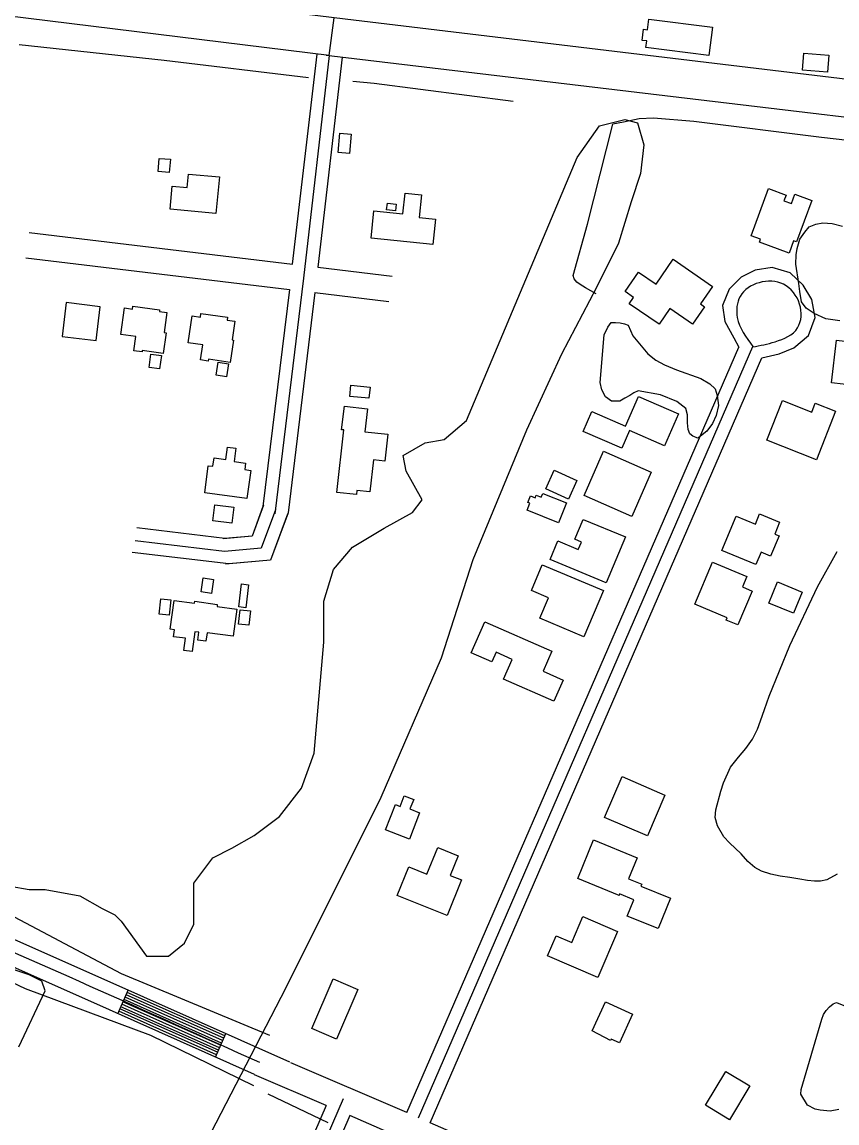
# Model space of a CAD drawing. Extents: x 3683613 to 3738215, y 469626 to 495384.
# Drawn here: x 3699607 to 3700560, y 482514 to 483802 of the extents above; entities that cross this region are included whole.
import ezdxf

# ---------------------------------------------------------------- set-up
doc = ezdxf.new("R2010")
doc.units = 0
for name, color, linetype in [('V-BLDG-OTLN', 7, 'Continuous'), ('V-ROAD-CNTR', 7, 'Continuous'), ('V-SITE-VEGE', 7, 'Continuous'), ('V-TOPO-SHOR', 7, 'Continuous')]:
    doc.layers.add(name, color=color, linetype=linetype)

msp = doc.modelspace()

# ---------------------------------------------------------------- linework, layer by layer
at = {"layer": 'V-BLDG-OTLN'}
for points in [[(3700339.8, 483805.5), (3700414.1, 483796.2), (3700410, 483763.1), (3700336.3, 483772.4), (3700337.2, 483780.1), (3700331.8, 483780.8), (3700333.4, 483793.7), (3700338.2, 483793.1)], [(3700548.5, 483743.5), (3700519.4, 483745.9), (3700521.1, 483765.9), (3700550.1, 483763.5)], [(3699976.3, 483649.5), (3699978.2, 483672.1), (3699991.4, 483671), (3699989.4, 483648.4)], [(3699765.9, 483627.2), (3699767.1, 483642.6), (3699780, 483641.6), (3699778.8, 483626.2)], [(3699801.3, 483624.3), (3699837.4, 483620.9), (3699833.3, 483578), (3699779.6, 483583.1), (3699782.2, 483610.2), (3699799.8, 483608.6)], [(3700530.4, 483593.4), (3700512.6, 483544.9), (3700509.1, 483546.2), (3700503.9, 483531.8), (3700469.1, 483544.6), (3700470.4, 483548.2), (3700459.3, 483552.2), (3700479.5, 483607.3), (3700500.2, 483599.8), (3700497.7, 483593), (3700506.4, 483589.9), (3700510.3, 483600.7)], [(3700054.5, 483602), (3700073.7, 483600), (3700071, 483573.6), (3700090.2, 483571.6), (3700087.1, 483541.8), (3700014.8, 483549.2), (3700018, 483581.2), (3700052, 483577.7)], [(3700034, 483590.3), (3700044.3, 483589), (3700043.3, 483581.2), (3700033, 483582.5)], [(3700368, 483524.6), (3700414.2, 483492.8), (3700400.1, 483472.3), (3700404.9, 483469.1), (3700390.9, 483448.8), (3700364.4, 483467.1), (3700351.6, 483448.5), (3700316.7, 483472.5), (3700321.9, 483479.9), (3700312.1, 483486.7), (3700327.8, 483509.6), (3700348.1, 483495.6)], [(3699653.4, 483434.4), (3699693.1, 483429.4), (3699698, 483469.1), (3699658.3, 483474)], [(3699722, 483436.6), (3699726.4, 483467.7), (3699735.8, 483466.3), (3699736.3, 483469.9), (3699767.4, 483465.5), (3699767.2, 483463.6), (3699775.9, 483462.4), (3699772.6, 483438.9), (3699775, 483438.5), (3699771.6, 483414.3), (3699747.2, 483417.7), (3699747, 483416.1), (3699737.3, 483417.4), (3699739.7, 483434.2)], [(3699800.8, 483426.8), (3699805.5, 483458.4), (3699815.1, 483456.9), (3699815.8, 483461.3), (3699846.9, 483456.8), (3699846.5, 483453.5), (3699855.4, 483452.2), (3699852.2, 483430.4), (3699853.8, 483430.1), (3699850, 483403.8), (3699824.6, 483407.5), (3699824.3, 483405.5), (3699815.3, 483406.9), (3699817.9, 483424.3)], [(3700559.3, 483430), (3700618.6, 483422.9), (3700614.1, 483385.3), (3700622.6, 483384.3), (3700618.5, 483350), (3700591.6, 483353.2), (3700594.2, 483375.2), (3700553.4, 483380.1)], [(3699769.5, 483412.1), (3699767.5, 483396.5), (3699755.3, 483398.1), (3699757.3, 483413.7)], [(3699848, 483402.3), (3699845.7, 483387.2), (3699833.5, 483389), (3699835.9, 483404.1)], [(3699991.2, 483377.3), (3700013.6, 483375.1), (3700012.3, 483361.9), (3699989.9, 483364.1)], [(3700374.3, 483343.6), (3700358.1, 483306.2), (3700317, 483324.1), (3700308, 483303.4), (3700262.8, 483323.1), (3700273.1, 483346.5), (3700312.4, 483329.4), (3700327.5, 483364)], [(3700558.2, 483346.8), (3700535.7, 483289.9), (3700477.8, 483312.7), (3700496.1, 483359.2), (3700530.3, 483345.7), (3700534.4, 483356.1)], [(3699974.7, 483251.8), (3699983, 483324.8), (3699980.4, 483325.1), (3699983.6, 483352.7), (3700010.6, 483349.7), (3700007.5, 483322.8), (3700034.5, 483319.8), (3700030.9, 483288.4), (3700017.7, 483289.9), (3700013.4, 483252.3), (3699998.2, 483254), (3699997.6, 483249.2)], [(3699869.6, 483244.6), (3699820.2, 483251.2), (3699824.4, 483283), (3699829.8, 483282.3), (3699831.1, 483292.1), (3699844.8, 483290.3), (3699846.7, 483304.7), (3699856.6, 483303.4), (3699854.5, 483287.8), (3699868, 483286), (3699867, 483278.4), (3699874, 483277.5)], [(3700286.7, 483300), (3700342.6, 483275.3), (3700319.7, 483223.6), (3700263.9, 483248.3)], [(3700228.9, 483277.8), (3700255.6, 483265.8), (3700245.8, 483243.9), (3700219.1, 483255.8)], [(3700215.6, 483250.5), (3700243.4, 483239.4), (3700234.1, 483216.1), (3700197.2, 483230.8), (3700200.4, 483239), (3700198.1, 483239.9), (3700201.2, 483247.7), (3700206.7, 483245.5), (3700207.9, 483248.5), (3700213.9, 483246.1)], [(3699852.1, 483215.9), (3699829.8, 483218.4), (3699831.9, 483237.1), (3699854.2, 483234.6)], [(3700262.9, 483220.2), (3700312.3, 483199.6), (3700289.9, 483145.8), (3700224.1, 483173.2), (3700233.2, 483194.9), (3700257.1, 483184.9), (3700260.8, 483193.7), (3700253.2, 483196.9)], [(3700492, 483200.8), (3700482.2, 483177.3), (3700471, 483181.9), (3700465, 483167.4), (3700425.1, 483183.9), (3700441.7, 483224), (3700464.3, 483214.7), (3700469.1, 483226.5), (3700492.7, 483216.8), (3700486.9, 483202.9)], [(3700215, 483167.1), (3700286.6, 483136.8), (3700263.6, 483082.6), (3700212.2, 483104.4), (3700222.4, 483128.4), (3700202.3, 483137)], [(3700393.4, 483120.9), (3700414.2, 483170.2), (3700454.5, 483153.3), (3700449.3, 483141.1), (3700460.6, 483136.3), (3700443.8, 483096.6), (3700430.1, 483102.4), (3700431.2, 483104.9)], [(3699818.4, 483151.6), (3699830.4, 483149.8), (3699828, 483133.4), (3699815.9, 483135.2)], [(3699860.1, 483117.8), (3699863.4, 483144.6), (3699871.6, 483143.6), (3699868.3, 483116.8)], [(3700490.3, 483147), (3700519.2, 483135.1), (3700509, 483110.3), (3700480.1, 483122.2)], [(3699767, 483109.3), (3699769, 483127.2), (3699780.6, 483125.9), (3699778.6, 483108)], [(3699857.7, 483115), (3699853.3, 483083.4), (3699823.1, 483087.5), (3699821.7, 483077.5), (3699812.1, 483078.8), (3699813.3, 483088), (3699808.7, 483088.6), (3699805.5, 483065.6), (3699795.8, 483066.9), (3699797.7, 483081), (3699783.8, 483082.9), (3699784.9, 483091), (3699779.7, 483091.7), (3699784.3, 483125.4), (3699808.2, 483122.2), (3699808.5, 483124.3), (3699834.9, 483120.7), (3699834.6, 483118.1)], [(3699859.8, 483097.4), (3699861.6, 483114.5), (3699873.7, 483113.2), (3699872, 483096.2)], [(3700228.6, 483007.4), (3700169.6, 483033.1), (3700179.8, 483056.4), (3700161.1, 483064.6), (3700156.2, 483053.4), (3700131.9, 483064), (3700147.8, 483100.4), (3700226.4, 483066.1), (3700216, 483042.5), (3700239.4, 483032.2)], [(3700308.4, 482919.1), (3700358.6, 482897.4), (3700338, 482849.7), (3700287.8, 482871.3)], [(3700059.6, 482846.1), (3700031.8, 482856.9), (3700043.3, 482886.4), (3700048.8, 482884.3), (3700053.6, 482896.7), (3700064.7, 482892.4), (3700060.3, 482881.3), (3700071.6, 482876.9)], [(3700274.8, 482845), (3700326.1, 482824.2), (3700316.1, 482799.4), (3700331.4, 482793.2), (3700330.4, 482790.9), (3700365.1, 482776.8), (3700350.7, 482741.3), (3700314.5, 482756), (3700322.2, 482775.1), (3700305.5, 482781.8), (3700304.9, 482780.2), (3700256.5, 482799.9)], [(3700120.5, 482798.3), (3700103.7, 482756.5), (3700045.4, 482779.9), (3700058.8, 482813.4), (3700080.2, 482804.8), (3700092.7, 482836), (3700116.5, 482826.4), (3700107.3, 482803.6)], [(3700303.2, 482737.9), (3700280.2, 482684.1), (3700221.1, 482709.3), (3700231.2, 482733), (3700249.6, 482725.1), (3700262.5, 482755.3)], [(3699945.5, 482624.2), (3699970.4, 482682.5), (3699999.4, 482670.2), (3699974.5, 482611.8)], [(3700289.2, 482655.7), (3700320.7, 482641.3), (3700305.2, 482607.6), (3700295.7, 482611.9), (3700294.9, 482610.2), (3700273.6, 482621.5)], [(3700458, 482557.2), (3700433.9, 482517.5), (3700405.8, 482534.6), (3700429.8, 482574.2)]]:
    msp.add_lwpolyline(points, close=True, dxfattribs=at)
at = {"layer": 'V-ROAD-CNTR'}
for p, q in [((3699965.8, 483762.9), (3699971.6, 483807)), ((3699718.5, 482641.7), (3699730.7, 482669.1)), ((3699832.7, 482591), (3699844.9, 482618.4))]:
    msp.add_line(p, q, dxfattribs=at)
for points in [[(3701641.3, 483606.7), (3699984.6, 483805.4), (3699008.2, 483925), (3698523.9, 483984.9), (3698374.8, 484000.1), (3698104.2, 484033.2)], [(3699965.6, 483762.9), (3699081.4, 483872.3), (3698506.6, 483941.4), (3698110.4, 483990.7), (3698086.4, 483992.1)], [(3699878.4, 482570.7), (3699679.8, 482658.9), (3699481.2, 482747.1), (3699300.3, 482825), (3699119.1, 482902.7), (3698979.5, 482967.6), (3698840.4, 483032.7), (3698686.4, 483099.1), (3698531.7, 483165.1), (3698432.6, 483210.9), (3698333.9, 483256.1), (3698238.9, 483293.1), (3698142.4, 483328.7), (3698086.3, 483352.8), (3698067.3, 483381.3), (3698064.1, 483409.2), (3698078.3, 483436.2), (3698276.2, 483654.6), (3698536.7, 483937.8)], [(3699919.8, 482585.1), (3699691.9, 482686.3), (3699493.2, 482774.6), (3699312.2, 482852.6), (3699131.3, 482930.1), (3698992.1, 482994.8), (3698852.7, 483060.1), (3698698.2, 483126.6), (3698543.9, 483192.5), (3698445.2, 483238.2), (3698345.6, 483283.7), (3698249.6, 483321.2), (3698153.5, 483356.6), (3698106.4, 483376.9), (3698096.3, 483391.9), (3698095, 483403.4), (3698103.1, 483418.8), (3698298.4, 483634.4), (3698573.4, 483933.4)], [(3699614.7, 483556), (3699922.7, 483519), (3699951.8, 483764.6)], [(3699965.6, 483762.9), (3699935.9, 483502.3), (3699902.4, 483226.5), (3699902.4, 483226.5)], [(3699980.9, 483761.1), (3699952.4, 483515.4), (3700039.3, 483505)], [(3699962.3, 483763.3), (3701140.8, 483623), (3701634.8, 483560.5)], [(3699611.1, 483526.2), (3699919.2, 483489.2)], [(3700472, 483409.1), (3700492.1, 483413.8), (3700509.4, 483421.1), (3700526.3, 483435.3), (3700534.4, 483456.5), (3700530.3, 483477.5), (3700520.4, 483494.4), (3700504.9, 483508.7), (3700484, 483515.1), (3700463.9, 483511.7), (3700447.8, 483503.5), (3700433.8, 483489.7), (3700425.9, 483470.6), (3700428.7, 483451.9), (3700439.1, 483432.5), (3700444.8, 483421.8)], [(3699919.2, 483489.2), (3699888.3, 483235.1)], [(3699948.9, 483485.6), (3699917.7, 483227.9)], [(3699948.9, 483485.6), (3700035.7, 483475.2)], [(3700070.2, 482520), (3700461.4, 483422.5)], [(3700056.5, 482526), (3700444.8, 483421.8)], [(3700083.9, 482514), (3700472, 483409.1)], [(3699888.9, 483236.7), (3699875.6, 483200.6), (3699841.9, 483197.6)], [(3699903, 483231.5), (3699886.3, 483186.6), (3699843.3, 483182.6)], [(3699888.3, 483235.1), (3699875.6, 483200.6), (3699843.7, 483197.7)], [(3699917.1, 483226.3), (3699897.1, 483172.5), (3699844.6, 483167.7)], [(3699917.7, 483227.9), (3699897.1, 483172.5), (3699848.5, 483168)], [(3699843.7, 483197.7), (3699740.7, 483210.1)], [(3699843.3, 483182.6), (3699843.5, 483182.7), (3699738.9, 483195.2)], [(3699848.5, 483168), (3699735.5, 483181.6)], [(3699842.5, 482612.9), (3699728.2, 482663.7)], [(3699843.7, 482615.7), (3699729.4, 482666.4)], [(3699836.4, 482599.2), (3699722.1, 482649.9)], [(3699837.6, 482601.9), (3699723.4, 482652.7)], [(3699838.8, 482604.7), (3699724.6, 482655.4)], [(3699840, 482607.4), (3699725.8, 482658.2)], [(3699841.2, 482610.2), (3699727, 482660.9)], [(3699833.9, 482593.7), (3699719.7, 482644.5)], [(3699835.2, 482596.5), (3699720.9, 482647.2)], [(3700056.5, 482526), (3699920.9, 482584)], [(3699962.4, 482534.4), (3699878.5, 482570.2)], [(3699962.4, 482534.4), (3699721.1, 481975.3), (3699744.6, 481958.8), (3699751.5, 481950.8), (3699756.8, 481939.4), (3699761.3, 481927.8), (3699761.3, 481918.6), (3699755.3, 481900.7), (3699748.5, 481880.5)], [(3699982.1, 482542.2), (3699739.7, 481980.6), (3699739.7, 481980.6)], [(3699989.9, 482522.4), (3699758.3, 481985.8), (3699764.9, 481981.1), (3699776.9, 481967.3), (3699784.4, 481951.2), (3699791.2, 481933.5), (3699791.4, 481913.8), (3699783.7, 481891.1), (3699776.9, 481870.9)], [(3700279, 482395.8), (3699989.9, 482522.4)], [(3701220.9, 482007.8), (3700717.5, 482236.6), (3700083.9, 482514)]]:
    msp.add_lwpolyline(points, dxfattribs=at)
for points in [[(3700461.2, 483422), (3700487.5, 483428.1), (3700513.7, 483444.3), (3700516, 483472.2), (3700497.3, 483495.3), (3700468.7, 483497.2), (3700446.5, 483481.2), (3700443.2, 483456.6), (3700461.4, 483422.5)], [(3699884.5, 482584.4), (3699487.2, 482760.9), (3699125.2, 482916.4), (3698846.6, 483046.4), (3698537.8, 483178.8), (3698339.8, 483269.9), (3698147.9, 483342.6), (3698096.3, 483364.8), (3698081.8, 483386.6), (3698079.5, 483406.3), (3698090.7, 483427.5)]]:
    msp.add_spline(points, degree=3, dxfattribs=at)
at = {"layer": 'V-SITE-VEGE'}
for points in [[(3699592.7, 482790.8), (3699614.9, 482787.1), (3699633.4, 482787.1), (3699674.2, 482779.7), (3699700.1, 482764.8), (3699715, 482757.4), (3699722.4, 482750), (3699752, 482709.2), (3699778, 482709.2), (3699796.5, 482724.1), (3699807.6, 482746.3), (3699807.6, 482772.3), (3699807.6, 482794.5), (3699829.8, 482824.2), (3699852.1, 482835.3), (3699878, 482850.1), (3699907.7, 482872.4), (3699933.6, 482905.7), (3699948.4, 482946.5), (3699959.5, 483076.3), (3699959.5, 483124.5), (3699970.7, 483161.6), (3699992.9, 483187.6), (3700030, 483209.8), (3700063.3, 483228.3), (3700074.4, 483243.2), (3700055.9, 483276.5), (3700052.2, 483295.1), (3700078.1, 483309.9), (3700100.4, 483313.6), (3700126.3, 483335.9), (3700256, 483643.6), (3700282, 483680.7), (3700311.6, 483688.1), (3700326.4, 483684.4), (3700333.8, 483658.5), (3700330.1, 483625.1)], [(3700330.1, 483625.1), (3700319, 483591.7), (3700304.2, 483543.5), (3700278.3, 483491.6), (3700237.5, 483413.7), (3700196.7, 483324.7), (3700133.7, 483172.7), (3700096.7, 483057.8), (3700026.3, 482894.6), (3699915.1, 482672.1), (3699827.4, 482502.2)], [(3700563.2, 483452.6), (3700546.7, 483454.9), (3700533.2, 483461.2), (3700523.7, 483467.5), (3700518.3, 483474.6), (3700516.2, 483486.9), (3700515.2, 483496.1), (3700511.6, 483518.9), (3700512, 483529.8), (3700513.3, 483537.1), (3700516.5, 483548), (3700522, 483556.5), (3700527.2, 483562.4), (3700535.2, 483565.6), (3700543.3, 483567.1), (3700554.2, 483566.6), (3700566.2, 483563.5)], [(3700559.9, 482804.9), (3700548, 482798.3), (3700540.5, 482796.6), (3700533.5, 482796.8), (3700525.4, 482797.5), (3700516.5, 482799.3), (3700504.7, 482801.1), (3700493.3, 482802.6), (3700482.6, 482805), (3700471.4, 482808.5), (3700463.6, 482812.9), (3700455.4, 482820), (3700447.7, 482828.6), (3700434.2, 482841.5), (3700427.4, 482848.7), (3700419.9, 482861.4), (3700417.3, 482871.4), (3700418, 482880.4), (3700423.9, 482902.2), (3700427.1, 482912), (3700435.2, 482930.3), (3700444.6, 482941.8), (3700453.1, 482952), (3700461, 482963), (3700466.7, 482974.5), (3700470.5, 482984.3), (3700475.1, 482997.7), (3700480.5, 483013.2), (3700504.8, 483072.6), (3700536.8, 483141.4), (3700560, 483182.5)], [(3699602.8, 482602.8), (3699633.4, 482668.4), (3699629.7, 482679.6), (3699614.9, 482687), (3699592.7, 482694.4)], [(3700561.8, 482529.4), (3700552, 482527.6), (3700540, 482528.8), (3700534.1, 482530.1), (3700525.4, 482534.5), (3700517.4, 482547.5), (3700517.9, 482552.8), (3700542, 482635.4), (3700544.1, 482640.8), (3700547.1, 482645.3), (3700551, 482649.8), (3700555.4, 482653.2), (3700559.3, 482654.9), (3700665.1, 482611.9)]]:
    msp.add_lwpolyline(points, dxfattribs=at)
msp.add_lwpolyline([(3700315.4, 483447.6), (3700321.1, 483434.8), (3700338.4, 483414.1), (3700347.7, 483406.7), (3700357.9, 483401), (3700372.2, 483395.3), (3700400.5, 483385.1), (3700411.2, 483378.8), (3700417.1, 483373), (3700419.7, 483365.2), (3700421.3, 483353.5), (3700418.3, 483341.8), (3700414, 483332.2), (3700407.4, 483323.5), (3700398.3, 483316.1), (3700396.6, 483315.3), (3700395.2, 483316.1), (3700391.3, 483317.7), (3700387.7, 483320.2), (3700385.9, 483325.2), (3700385, 483333.2), (3700384.8, 483342.7), (3700382.8, 483350), (3700372.6, 483358.2), (3700353.3, 483365.8), (3700327.3, 483370.7), (3700322, 483368.4), (3700317.3, 483365.3), (3700311.8, 483361.9), (3700305.7, 483358.4), (3700296.2, 483358.6), (3700288.9, 483363.5), (3700284.6, 483371.8), (3700282.8, 483380.5), (3700287.4, 483436.1), (3700291.7, 483445.3), (3700295.5, 483450.4), (3700300.6, 483450.7), (3700306.2, 483450.3), (3700311.2, 483449.2)], close=True, dxfattribs=at)
at = {"layer": 'V-TOPO-SHOR'}
msp.add_line((3699964.6, 482513.8), (3699894.5, 482547.7), dxfattribs=at)
for points in [[(3699941.7, 483737), (3699772.9, 483757.1), (3699603.1, 483775.5)], [(3700181.2, 483709.2), (3700018.4, 483730.4), (3699993.4, 483732.8)], [(3700278, 483484), (3700265.5, 483491.2), (3700259.2, 483495), (3700255.6, 483497.9), (3700252.2, 483501.7), (3700251.1, 483505.6), (3700268.1, 483565.6), (3700297.6, 483682.7)], [(3701574.2, 483538.7), (3701408.4, 483561.6), (3701232.4, 483584.5), (3701038.1, 483606.7), (3700854.4, 483630.4), (3700688.6, 483650.2), (3700541.6, 483666.9), (3700392.3, 483685.8), (3700345.3, 483689.6), (3700328.3, 483688.8), (3700310.2, 483685), (3700297.6, 483682.7)], [(3699896.2, 482616), (3699722.9, 482688.4), (3699577.3, 482765.3), (3699345.6, 482869.9), (3699172.8, 482943.1), (3699002.8, 483017.5), (3698860.9, 483077.7), (3698655.5, 483171.6)], [(3699877.7, 482557.2), (3699757.1, 482616.1), (3699610.6, 482670.8), (3699538.8, 482704.7)]]:
    msp.add_lwpolyline(points, dxfattribs=at)

doc.saveas('drawing.dxf')
